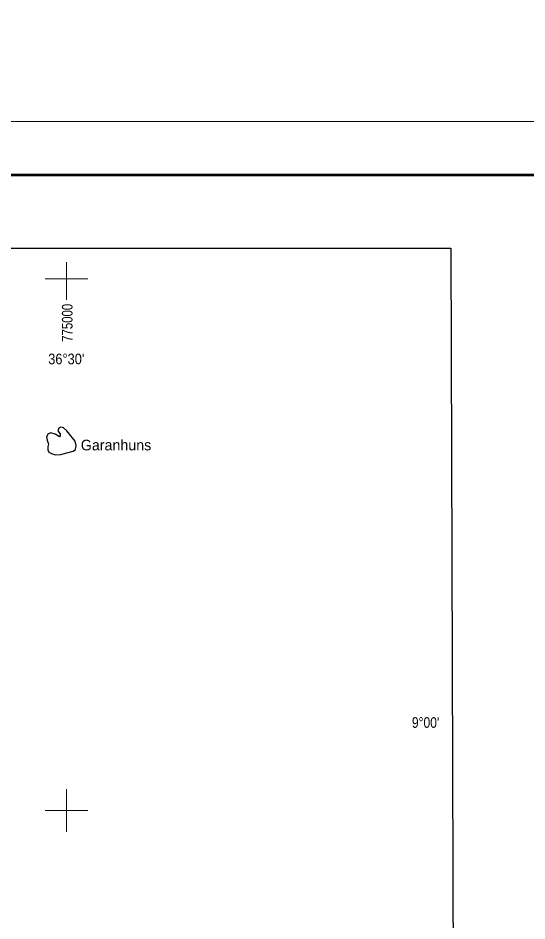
# Model space of a CAD drawing. Extents: x -1643653 to 4543381, y 1624270 to 13878484.
# Drawn here: x 772727 to 796631, y 8994810 to 9037250 of the extents above; entities that cross this region are included whole.
import ezdxf
from ezdxf.enums import TextEntityAlignment as Align

# ---------------------------------------------------------------- set-up
doc = ezdxf.new("R2010")
doc.units = 0
doc.header["$LTSCALE"] = 160
doc.linetypes.add('MEDIUM_DASHED', pattern=[4.5, 3, -1.5])
for name, color, linetype, lineweight in [('2', 7, 'Continuous', 13), ('21', 7, 'Continuous', 25), ('3', 7, 'Continuous', 13), ('46', 7, 'MEDIUM_DASHED', 70), ('60', 7, 'Continuous', 13)]:
    doc.layers.add(name, color=color, linetype=linetype, lineweight=lineweight)
doc.layers.add('41', color=7, linetype='Continuous')
doc.layers.add('47', color=7, linetype='Continuous')

msp = doc.modelspace()

# ---------------------------------------------------------------- linework, layer by layer
at = {"layer": '2'}
for p, q in [((775000, 9024000), (775000, 9025783.6)), ((774000, 9025000), (776000, 9025000)), ((775000, 8999000), (775000, 9001000)), ((774000, 9000000), (776000, 9000000))]:
    msp.add_line(p, q, dxfattribs=at)
at = {"layer": '21'}
msp.add_lwpolyline([(774642.6, 9017970.5), (774590, 9017853.5), (774707, 9017703.1), (774699.9, 9017607.5), (774666.4, 9017564.6), (774465.8, 9017695.9), (774272.4, 9017755.6), (774141.1, 9017703.1), (774059.9, 9017559.8), (774088.6, 9017407), (774150.6, 9017220.7), (774131.5, 9017098.9), (774119.6, 9016950.8), (774174.5, 9016850.6), (774322.6, 9016774.1), (774496.9, 9016721.6), (774740.5, 9016728.8), (775024.6, 9016812.3), (775308.8, 9016886.4), (775418.6, 9016962.8), (775461.6, 9017165.8), (775401.9, 9017366.4), (775199, 9017617.1), (775010.3, 9017846.3), (774859.9, 9017984.8), (774742.8, 9018020.7)], close=True, dxfattribs=at)
at = {"layer": '3'}
msp.add_lwpolyline([(842807.3, 9032387.8), (842807.3, 8883887.8), (553961.7, 8883887.8), (553961.7, 9032387.8)], close=True, dxfattribs=at)
msp.add_lwpolyline([(842807.3, 9032387.8), (842807.3, 8883887.8), (553961.7, 8883887.8), (553961.7, 9032387.8)], close=True, dxfattribs=at)
at = {"layer": '3', "lineweight": 53}
msp.add_lwpolyline([(840307.3, 9029887.8), (840307.3, 8886387.8), (560211.7, 8886387.8), (560211.7, 9029887.8)], close=True, dxfattribs=at)
msp.add_lwpolyline([(840307.3, 9029887.8), (840307.3, 8886387.8), (560211.7, 8886387.8), (560211.7, 9029887.8)], close=True, dxfattribs=at)
at = {"layer": '3', "lineweight": 25}
msp.add_lwpolyline([(563033.9, 9026438.8), (793061.1, 9026438.8), (793495.6, 8889836.8), (563468.3, 8889836.8)], close=True, dxfattribs=at)
at = {"layer": '60', "lineweight": 25}
msp.add_spline([(814781, 9009175.5), (814787.2, 9009173.4), (814796.9, 9009173.4), (814799.4, 9009172.4), (814805.1, 9009174.5), (814805.6, 9009176.5), (814811.7, 9009179.5), (814811.7, 9009179.5), (814801.5, 9009181), (814790.7, 9009181.5), (814784.1, 9009183.1), (814777.4, 9009185.1), (814778.4, 9009175.5)], degree=3, dxfattribs=at)

# ---------------------------------------------------------------- texts
at = {"layer": '41'}
msp.add_text('Garanhuns', height=500, dxfattribs=at).set_placement((775675, 9016928.7))
at = {"layer": '46'}
for s, width, p in [("36°30'", 0.9, (774990.8, 9020976.4)), ("9°00'", 0.85, (791868.9, 9003886.2))]:
    msp.add_text(s, height=500, dxfattribs=dict(at, width=width)).set_placement(p, align=Align.CENTER)
at = {"layer": '47', "width": 0.8}
msp.add_text('775000', height=500, rotation=90, dxfattribs=at).set_placement((775287.3, 9022925.4), align=Align.CENTER)

doc.saveas('drawing.dxf')
